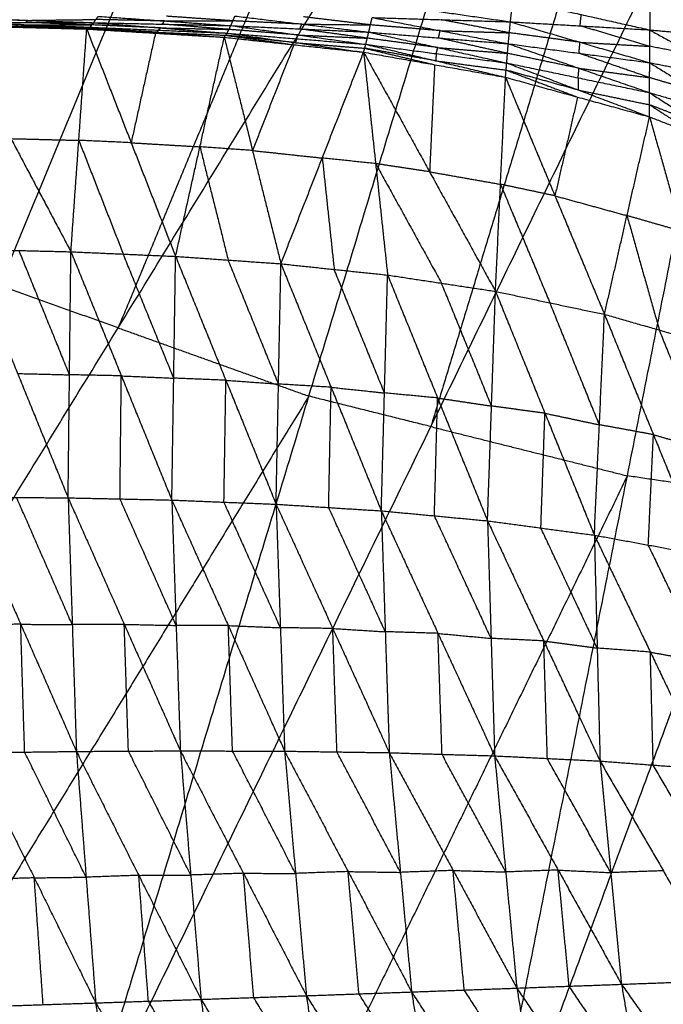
# Model space of a CAD drawing. Header units: millimetres. Extents: x -106 to 110, y -96 to 120.
# Tile 538 of 656: x -11.29 to -4.59, y -27.66 to -17.42. Entities that reach past the tile are written whole.
import ezdxf

# ---------------------------------------------------------------- set-up
doc = ezdxf.new("R2010")
doc.units = ezdxf.units.MM
doc.header["$MEASUREMENT"] = 0
doc.layers.add('Default', color=7, linetype='Continuous', true_color=0x000000)

msp = doc.modelspace()

# ---------------------------------------------------------------- linework, layer by layer
at = {"layer": 'Default'}
for points in [[(-22.026, -23.732, 3.809), (-16.386, -17.642, 3.779), (-10.746, -11.552, 3.749)], [(-18.414, -25.898, 3.809), (-14.58, -18.725, 3.779), (-10.746, -11.552, 3.749)], [(-9.564, -12.111, 3.749), (-11.48, -15.698, 3.764), (-13.397, -19.284, 3.779)], [(-18.414, -25.898, 3.809), (-13.397, -19.284, 3.779), (-8.381, -12.671, 3.749)], [(-14.606, -27.698, 3.809), (-11.494, -20.185, 3.779), (-8.381, -12.671, 3.749)], [(-7.15, -13.111, 3.749), (-8.706, -16.868, 3.764), (-10.262, -20.625, 3.779)], [(-14.606, -27.698, 3.809), (-10.262, -20.625, 3.779), (-5.918, -13.552, 3.749)], [(-10.64, -29.117, 3.809), (-8.279, -21.335, 3.779), (-5.918, -13.552, 3.749)], [(-4.65, -13.87, 3.749), (-5.83, -17.761, 3.764), (-7.011, -21.652, 3.779)], [(-10.64, -29.117, 3.809), (-7.011, -21.652, 3.779), (-3.381, -14.187, 3.749)], [(-6.554, -30.141, 3.809), (-4.968, -22.164, 3.779), (-3.381, -14.187, 3.749)], [(-6.554, -30.141, 3.809), (-3.674, -22.356, 3.779), (-0.793, -14.571, 3.749)], [(-6.184, -17.441, -0.362), (-6.171, -17.324, -0.346), (-6.158, -17.207, -0.329)], [(-6.158, -17.207, -0.329), (-5.447, -17.366, -0.427), (-4.736, -17.525, -0.526)], [(-4.736, -17.18, -0.479), (-4.736, -17.353, -0.503), (-4.736, -17.525, -0.526)], [(-4.736, -17.18, -0.479), (-4.272, -17.393, -0.562), (-3.808, -17.607, -0.645)], [(-7.579, -17.24, -0.207), (-6.882, -17.34, -0.285), (-6.184, -17.441, -0.362)], [(-11.886, -17.402, -0.014), (-11.201, -17.426, -0.03), (-10.516, -17.45, -0.045)], [(-10.516, -17.45, -0.045), (-10.493, -17.417, -0.051), (-10.47, -17.384, -0.058)], [(-10.47, -17.384, -0.058), (-9.781, -17.432, -0.083), (-9.091, -17.481, -0.108)], [(-9.069, -17.431, -0.118), (-9.414, -17.407, -0.105), (-9.759, -17.383, -0.093)], [(-9.091, -17.481, -0.108), (-9.069, -17.431, -0.118), (-9.048, -17.381, -0.128)], [(-9.048, -17.381, -0.128), (-8.352, -17.465, -0.163), (-7.657, -17.548, -0.198)], [(-7.639, -17.473, -0.214), (-7.987, -17.431, -0.196), (-8.335, -17.389, -0.178)], [(-7.657, -17.548, -0.198), (-7.639, -17.473, -0.214), (-7.622, -17.397, -0.229)], [(-7.622, -17.397, -0.229), (-6.914, -17.533, -0.273), (-6.206, -17.669, -0.317)], [(-7.622, -17.397, -0.229), (-6.903, -17.419, -0.295), (-6.184, -17.441, -0.362)], [(-5.46, -17.483, -0.444), (-5.454, -17.424, -0.436), (-5.447, -17.366, -0.427)], [(-12, -17.479, 0.034), (-11.377, -18.656, -0.892), (-10.753, -19.833, -1.817)], [(-12, -17.479, 0.034), (-11.295, -17.498, 0.033), (-10.589, -17.516, 0.032)], [(-11.278, -17.495, 0.025), (-11.631, -17.485, 0.025), (-11.984, -17.476, 0.026)], [(-11.968, -17.473, 0.017), (-11.278, -17.495, 0.025), (-10.589, -17.516, 0.032)], [(-11.968, -17.473, 0.017), (-11.262, -17.485, 0.005), (-10.556, -17.497, -0.007)], [(-11.243, -17.471, -0.007), (-11.596, -17.465, 0), (-11.949, -17.459, 0.006)], [(-11.93, -17.445, -0.006), (-11.243, -17.471, -0.007), (-10.556, -17.497, -0.007)], [(-11.93, -17.445, -0.006), (-11.223, -17.447, -0.025), (-10.516, -17.45, -0.045)], [(-11.201, -17.426, -0.03), (-11.555, -17.424, -0.02), (-11.908, -17.423, -0.01)], [(-11.262, -17.485, 0.005), (-11.27, -17.49, 0.015), (-11.278, -17.495, 0.025)], [(-11.278, -17.495, 0.025), (-10.925, -17.501, 0.019), (-10.572, -17.507, 0.012)], [(-11.262, -17.485, 0.005), (-11.252, -17.478, -0.001), (-11.243, -17.471, -0.007)], [(-11.243, -17.471, -0.007), (-10.889, -17.472, -0.016), (-10.536, -17.473, -0.026)], [(-11.223, -17.447, -0.025), (-11.212, -17.436, -0.028), (-11.201, -17.426, -0.03)], [(-10.536, -17.473, -0.026), (-10.879, -17.46, -0.026), (-11.223, -17.447, -0.025)], [(-11.201, -17.426, -0.03), (-10.847, -17.421, -0.041), (-10.493, -17.417, -0.051)], [(-10.589, -17.516, 0.032), (-10.572, -17.507, 0.012), (-10.556, -17.497, -0.007)], [(-10.572, -17.507, 0.012), (-10.223, -17.533, 0.022), (-9.874, -17.559, 0.032)], [(-9.857, -17.55, 0.012), (-10.215, -17.528, 0.012), (-10.572, -17.507, 0.012)], [(-10.556, -17.497, -0.007), (-10.536, -17.473, -0.026), (-10.516, -17.45, -0.045)], [(-10.556, -17.497, -0.007), (-9.857, -17.55, 0.012), (-9.159, -17.602, 0.031)], [(-10.556, -17.497, -0.007), (-9.842, -17.528, -0.027), (-9.128, -17.559, -0.048)], [(-9.822, -17.504, -0.046), (-10.179, -17.489, -0.036), (-10.536, -17.473, -0.026)], [(-10.516, -17.45, -0.045), (-9.822, -17.504, -0.046), (-9.128, -17.559, -0.048)], [(-10.516, -17.45, -0.045), (-9.804, -17.465, -0.076), (-9.091, -17.481, -0.108)], [(-9.781, -17.432, -0.083), (-10.137, -17.425, -0.067), (-10.493, -17.417, -0.051)], [(-9.842, -17.528, -0.027), (-9.832, -17.516, -0.037), (-9.822, -17.504, -0.046)], [(-9.822, -17.504, -0.046), (-9.466, -17.512, -0.062), (-9.11, -17.52, -0.078)], [(-9.804, -17.465, -0.076), (-9.792, -17.449, -0.08), (-9.781, -17.432, -0.083)], [(-9.11, -17.52, -0.078), (-9.457, -17.493, -0.077), (-9.804, -17.465, -0.076)], [(-9.781, -17.432, -0.083), (-9.425, -17.432, -0.1), (-9.069, -17.431, -0.118)], [(-9.128, -17.559, -0.048), (-9.11, -17.52, -0.078), (-9.091, -17.481, -0.108)], [(-9.091, -17.481, -0.108), (-8.389, -17.578, -0.106), (-7.687, -17.675, -0.105)], [(-9.091, -17.481, -0.108), (-8.374, -17.515, -0.153), (-7.657, -17.548, -0.198)], [(-8.352, -17.465, -0.163), (-8.711, -17.448, -0.141), (-9.069, -17.431, -0.118)], [(-8.374, -17.515, -0.153), (-8.363, -17.49, -0.158), (-8.352, -17.465, -0.163)], [(-7.672, -17.611, -0.152), (-8.023, -17.563, -0.152), (-8.374, -17.515, -0.153)], [(-8.352, -17.465, -0.163), (-7.996, -17.469, -0.188), (-7.639, -17.473, -0.214)], [(-6.914, -17.533, -0.273), (-7.277, -17.503, -0.243), (-7.639, -17.473, -0.214)], [(-6.195, -17.555, -0.34), (-6.549, -17.487, -0.318), (-6.903, -17.419, -0.295)], [(-6.206, -17.669, -0.317), (-6.195, -17.555, -0.34), (-6.184, -17.441, -0.362)], [(-6.184, -17.441, -0.362), (-5.46, -17.654, -0.413), (-4.736, -17.866, -0.464)], [(-6.184, -17.441, -0.362), (-5.46, -17.483, -0.444), (-4.736, -17.525, -0.526)], [(-4.736, -17.696, -0.495), (-5.098, -17.589, -0.469), (-5.46, -17.483, -0.444)], [(-10.753, -19.833, -1.817), (-10.671, -18.674, -0.893), (-10.589, -17.516, 0.032)], [(-10.589, -17.516, 0.032), (-10.127, -18.699, -0.877), (-9.665, -19.881, -1.786)], [(-10.589, -17.516, 0.032), (-9.874, -17.559, 0.032), (-9.159, -17.602, 0.031)], [(-9.874, -17.559, 0.032), (-10.001, -18.129, -0.423), (-10.127, -18.699, -0.877)], [(-9.842, -17.528, -0.027), (-9.85, -17.539, -0.008), (-9.857, -17.55, 0.012)], [(-9.857, -17.55, 0.012), (-9.501, -17.565, 0.002), (-9.144, -17.581, -0.008)], [(-9.665, -19.881, -1.786), (-9.412, -18.741, -0.878), (-9.159, -17.602, 0.031)], [(-9.159, -17.602, 0.031), (-9.144, -17.581, -0.008), (-9.128, -17.559, -0.048)], [(-9.159, -17.602, 0.031), (-8.865, -18.78, -0.857), (-8.57, -19.958, -1.745)], [(-9.159, -17.602, 0.031), (-8.435, -17.68, 0.03), (-7.71, -17.757, 0.03)], [(-9.144, -17.581, -0.008), (-8.789, -17.63, 0.011), (-8.435, -17.68, 0.03)], [(-8.419, -17.658, -0.009), (-8.781, -17.619, -0.009), (-9.144, -17.581, -0.008)], [(-9.128, -17.559, -0.048), (-8.419, -17.658, -0.009), (-7.71, -17.757, 0.03)], [(-9.128, -17.559, -0.048), (-8.408, -17.617, -0.076), (-7.687, -17.675, -0.105)], [(-8.389, -17.578, -0.106), (-8.749, -17.549, -0.092), (-9.11, -17.52, -0.078)], [(-8.408, -17.617, -0.076), (-8.413, -17.638, -0.043), (-8.419, -17.658, -0.009)], [(-8.408, -17.617, -0.076), (-8.398, -17.597, -0.091), (-8.389, -17.578, -0.106)], [(-8.389, -17.578, -0.106), (-8.03, -17.595, -0.129), (-7.672, -17.611, -0.152)], [(-7.687, -17.675, -0.105), (-7.672, -17.611, -0.152), (-7.657, -17.548, -0.198)], [(-6.94, -17.709, -0.19), (-7.306, -17.66, -0.171), (-7.672, -17.611, -0.152)], [(-7.657, -17.548, -0.198), (-6.94, -17.709, -0.19), (-6.222, -17.869, -0.181)], [(-7.657, -17.548, -0.198), (-6.931, -17.609, -0.258), (-6.206, -17.669, -0.317)], [(-6.931, -17.609, -0.258), (-6.923, -17.571, -0.266), (-6.914, -17.533, -0.273)], [(-6.214, -17.769, -0.249), (-6.573, -17.689, -0.254), (-6.931, -17.609, -0.258)], [(-6.914, -17.533, -0.273), (-6.554, -17.544, -0.306), (-6.195, -17.555, -0.34)], [(-5.46, -17.654, -0.413), (-5.828, -17.604, -0.376), (-6.195, -17.555, -0.34)], [(-4.736, -17.866, -0.464), (-4.736, -17.696, -0.495), (-4.736, -17.525, -0.526)], [(-4.736, -17.525, -0.526), (-4.272, -17.566, -0.585), (-3.808, -17.607, -0.645)], [(-4.736, -17.525, -0.526), (-4.266, -17.786, -0.548), (-3.796, -18.048, -0.571)], [(-8.435, -17.68, 0.03), (-8.65, -18.23, -0.413), (-8.865, -18.78, -0.857)], [(-8.419, -17.658, -0.009), (-8.059, -17.687, -0.023), (-7.698, -17.716, -0.038)], [(-7.71, -17.757, 0.03), (-7.698, -17.716, -0.038), (-7.687, -17.675, -0.105)], [(-7.698, -17.716, -0.038), (-7.335, -17.802, -0.004), (-6.972, -17.887, 0.03)], [(-6.961, -17.846, -0.038), (-7.33, -17.781, -0.038), (-7.698, -17.716, -0.038)], [(-7.687, -17.675, -0.105), (-6.961, -17.846, -0.038), (-6.235, -18.018, 0.03)], [(-7.687, -17.675, -0.105), (-6.955, -17.772, -0.143), (-6.222, -17.869, -0.181)], [(-6.955, -17.772, -0.143), (-6.947, -17.74, -0.167), (-6.94, -17.709, -0.19)], [(-6.94, -17.709, -0.19), (-6.577, -17.739, -0.22), (-6.214, -17.769, -0.249)], [(-6.222, -17.869, -0.181), (-6.214, -17.769, -0.249), (-6.206, -17.669, -0.317)], [(-6.206, -17.669, -0.317), (-5.471, -17.924, -0.296), (-4.737, -18.178, -0.275)], [(-6.206, -17.669, -0.317), (-5.471, -17.768, -0.391), (-4.736, -17.866, -0.464)], [(-5.471, -17.768, -0.391), (-5.466, -17.711, -0.402), (-5.46, -17.654, -0.413)], [(-5.46, -17.654, -0.413), (-5.098, -17.675, -0.454), (-4.736, -17.696, -0.495)], [(-4.266, -17.786, -0.548), (-4.501, -17.741, -0.522), (-4.736, -17.696, -0.495)], [(-8.57, -19.958, -1.745), (-8.14, -18.858, -0.858), (-7.71, -17.757, 0.03)], [(-7.71, -17.757, 0.03), (-7.585, -18.916, -0.832), (-7.461, -20.075, -1.694)], [(-7.71, -17.757, 0.03), (-7.024, -19.001, -0.801), (-6.339, -20.245, -1.631)], [(-7.71, -17.757, 0.03), (-6.972, -17.887, 0.03), (-6.235, -18.018, 0.03)], [(-6.955, -17.772, -0.143), (-6.958, -17.809, -0.091), (-6.961, -17.846, -0.038)], [(-5.471, -17.924, -0.296), (-5.843, -17.846, -0.273), (-6.214, -17.769, -0.249)], [(-4.736, -18.022, -0.37), (-5.104, -17.895, -0.38), (-5.471, -17.768, -0.391)], [(-6.972, -17.887, 0.03), (-6.998, -18.444, -0.385), (-7.024, -19.001, -0.801)], [(-6.961, -17.846, -0.038), (-6.595, -17.895, -0.057), (-6.229, -17.943, -0.076)], [(-6.235, -18.018, 0.03), (-6.229, -17.943, -0.076), (-6.222, -17.869, -0.181)], [(-6.222, -17.869, -0.181), (-5.48, -18.15, -0.076), (-4.737, -18.43, 0.03)], [(-6.222, -17.869, -0.181), (-5.48, -18.024, -0.228), (-4.737, -18.178, -0.275)], [(-5.48, -18.024, -0.228), (-5.475, -17.974, -0.262), (-5.471, -17.924, -0.296)], [(-5.471, -17.924, -0.296), (-5.104, -17.973, -0.333), (-4.736, -18.022, -0.37)], [(-4.737, -18.178, -0.275), (-4.736, -18.022, -0.37), (-4.736, -17.866, -0.464)], [(-4.736, -17.866, -0.464), (-4.266, -17.957, -0.518), (-3.796, -18.048, -0.571)], [(-4.736, -17.866, -0.464), (-4.258, -18.163, -0.404), (-3.78, -18.459, -0.344)], [(-6.339, -20.245, -1.631), (-6.287, -19.131, -0.801), (-6.235, -18.018, 0.03)], [(-6.235, -18.018, 0.03), (-5.721, -19.251, -0.765), (-5.206, -20.484, -1.559)], [(-6.235, -18.018, 0.03), (-5.486, -18.224, 0.03), (-4.737, -18.43, 0.03)], [(-6.229, -17.943, -0.076), (-5.857, -18.084, -0.023), (-5.486, -18.224, 0.03)], [(-5.48, -18.15, -0.076), (-5.854, -18.047, -0.076), (-6.229, -17.943, -0.076)], [(-5.48, -18.024, -0.228), (-5.48, -18.087, -0.152), (-5.48, -18.15, -0.076)], [(-4.258, -18.163, -0.404), (-4.497, -18.092, -0.387), (-4.736, -18.022, -0.37)], [(-5.486, -18.224, 0.03), (-5.603, -18.737, -0.368), (-5.721, -19.251, -0.765)], [(-5.48, -18.15, -0.076), (-5.108, -18.227, -0.099), (-4.737, -18.304, -0.123)], [(-4.737, -18.43, 0.03), (-4.737, -18.304, -0.123), (-4.737, -18.178, -0.275)], [(-4.737, -18.178, -0.275), (-4.258, -18.319, -0.309), (-3.78, -18.459, -0.344)], [(-4.737, -18.178, -0.275), (-4.249, -18.492, -0.122), (-3.761, -18.807, 0.03)], [(-4.737, -18.304, -0.123), (-4.493, -18.461, -0.046), (-4.249, -18.619, 0.03)], [(-4.249, -18.492, -0.122), (-4.493, -18.398, -0.123), (-4.737, -18.304, -0.123)], [(-5.206, -20.484, -1.559), (-4.972, -19.457, -0.765), (-4.737, -18.43, 0.03)], [(-4.737, -18.43, 0.03), (-4.401, -19.621, -0.724), (-4.064, -20.811, -1.477)], [(-4.737, -18.43, 0.03), (-4.249, -18.619, 0.03), (-3.761, -18.807, 0.03)], [(-11.377, -18.656, -0.892), (-11.024, -18.665, -0.892), (-10.671, -18.674, -0.893)], [(-10.671, -18.674, -0.893), (-10.44, -19.266, -1.347), (-10.209, -19.857, -1.802)], [(-10.127, -18.699, -0.877), (-10.399, -18.686, -0.885), (-10.671, -18.674, -0.893)], [(-10.127, -18.699, -0.877), (-9.77, -18.72, -0.877), (-9.412, -18.741, -0.878)], [(-9.412, -18.741, -0.878), (-9.265, -19.33, -1.322), (-9.118, -19.919, -1.766)], [(-8.865, -18.78, -0.857), (-9.139, -18.761, -0.867), (-9.412, -18.741, -0.878)], [(-8.865, -18.78, -0.857), (-8.503, -18.819, -0.857), (-8.14, -18.858, -0.858)], [(-8.14, -18.858, -0.858), (-8.078, -19.437, -1.289), (-8.016, -20.017, -1.719)], [(-7.585, -18.916, -0.832), (-7.863, -18.887, -0.845), (-8.14, -18.858, -0.858)], [(-7.585, -18.916, -0.832), (-7.242, -19.538, -1.247), (-6.9, -20.16, -1.663)], [(-7.024, -19.001, -0.801), (-7.305, -18.959, -0.816), (-7.585, -18.916, -0.832)], [(-7.024, -19.001, -0.801), (-6.655, -19.066, -0.801), (-6.287, -19.131, -0.801)], [(-6.287, -19.131, -0.801), (-6.03, -19.748, -1.198), (-5.773, -20.365, -1.595)], [(-5.721, -19.251, -0.765), (-6.004, -19.191, -0.783), (-6.287, -19.131, -0.801)], [(-5.721, -19.251, -0.765), (-5.346, -19.354, -0.765), (-4.972, -19.457, -0.765)], [(-4.972, -19.457, -0.765), (-4.804, -20.053, -1.141), (-4.635, -20.648, -1.518)], [(-4.401, -19.621, -0.724), (-4.686, -19.539, -0.744), (-4.972, -19.457, -0.765)], [(-11.832, -19.807, -1.839), (-11.307, -21.1, -2.322), (-10.782, -22.393, -2.805)], [(-11.832, -19.807, -1.839), (-11.293, -19.82, -1.828), (-10.753, -19.833, -1.817)], [(-10.768, -21.113, -2.311), (-11.03, -20.466, -2.07), (-11.293, -19.82, -1.828)], [(-10.782, -22.393, -2.805), (-10.768, -21.113, -2.311), (-10.753, -19.833, -1.817)], [(-10.753, -19.833, -1.817), (-10.229, -21.124, -2.29), (-9.704, -22.416, -2.762)], [(-10.753, -19.833, -1.817), (-10.209, -19.857, -1.802), (-9.665, -19.881, -1.786)], [(-9.684, -21.148, -2.274), (-9.947, -20.503, -2.038), (-10.209, -19.857, -1.802)], [(-9.704, -22.416, -2.762), (-9.684, -21.148, -2.274), (-9.665, -19.881, -1.786)], [(-9.665, -19.881, -1.786), (-9.142, -21.17, -2.245), (-8.62, -22.459, -2.703)], [(-9.665, -19.881, -1.786), (-9.118, -19.919, -1.766), (-8.57, -19.958, -1.745)], [(-8.595, -21.209, -2.224), (-8.856, -20.564, -1.995), (-9.118, -19.919, -1.766)], [(-8.62, -22.459, -2.703), (-8.595, -21.209, -2.224), (-8.57, -19.958, -1.745)], [(-8.57, -19.958, -1.745), (-8.048, -21.243, -2.187), (-7.526, -22.528, -2.628)], [(-8.57, -19.958, -1.745), (-8.016, -20.017, -1.719), (-7.461, -20.075, -1.694)], [(-7.493, -21.302, -2.161), (-7.755, -20.659, -1.94), (-8.016, -20.017, -1.719)], [(-7.526, -22.528, -2.628), (-7.493, -21.302, -2.161), (-7.461, -20.075, -1.694)], [(-7.461, -20.075, -1.694), (-6.941, -21.354, -2.115), (-6.422, -22.632, -2.536)], [(-7.461, -20.075, -1.694), (-6.9, -20.16, -1.663), (-6.339, -20.245, -1.631)], [(-6.38, -21.438, -2.084), (-6.64, -20.799, -1.873), (-6.9, -20.16, -1.663)], [(-10.262, -20.625, 3.779), (-10.878, -20.405, 3.779), (-11.494, -20.185, 3.779)], [(-6.422, -22.632, -2.536), (-6.38, -21.438, -2.084), (-6.339, -20.245, -1.631)], [(-6.339, -20.245, -1.631), (-5.825, -21.513, -2.03), (-5.311, -22.781, -2.429)], [(-6.339, -20.245, -1.631), (-5.773, -20.365, -1.595), (-5.206, -20.484, -1.559)], [(-5.259, -21.633, -1.994), (-5.516, -20.999, -1.795), (-5.773, -20.365, -1.595)], [(-5.311, -22.781, -2.429), (-5.259, -21.633, -1.994), (-5.206, -20.484, -1.559)], [(-5.206, -20.484, -1.559), (-4.697, -21.736, -1.933), (-4.188, -22.987, -2.306)], [(-5.206, -20.484, -1.559), (-4.635, -20.648, -1.518), (-4.064, -20.811, -1.477)], [(-10.262, -20.625, 3.779), (-9.271, -20.98, 3.779), (-8.279, -21.335, 3.779)], [(-4.126, -21.899, -1.891), (-4.381, -21.274, -1.705), (-4.635, -20.648, -1.518)], [(-11.307, -21.1, -2.322), (-11.037, -21.106, -2.317), (-10.768, -21.113, -2.311)], [(-10.229, -21.124, -2.29), (-10.498, -21.118, -2.301), (-10.768, -21.113, -2.311)], [(-10.243, -22.404, -2.784), (-10.236, -21.764, -2.537), (-10.229, -21.124, -2.29)], [(-10.229, -21.124, -2.29), (-9.956, -21.136, -2.282), (-9.684, -21.148, -2.274)], [(-9.142, -21.17, -2.245), (-9.413, -21.159, -2.26), (-9.684, -21.148, -2.274)], [(-9.162, -22.438, -2.733), (-9.152, -21.804, -2.489), (-9.142, -21.17, -2.245)], [(-9.142, -21.17, -2.245), (-8.869, -21.189, -2.235), (-8.595, -21.209, -2.224)], [(-8.048, -21.243, -2.187), (-8.322, -21.226, -2.206), (-8.595, -21.209, -2.224)], [(-8.073, -22.494, -2.666), (-8.061, -21.868, -2.426), (-8.048, -21.243, -2.187)], [(-8.048, -21.243, -2.187), (-7.771, -21.272, -2.174), (-7.493, -21.302, -2.161)], [(-6.941, -21.354, -2.115), (-7.217, -21.328, -2.138), (-7.493, -21.302, -2.161)], [(-8.279, -21.335, 3.779), (-10.451, -24.871, 3.794), (-12.623, -28.408, 3.809)], [(-7.011, -21.652, 3.779), (-7.645, -21.494, 3.779), (-8.279, -21.335, 3.779)], [(-6.974, -22.58, -2.582), (-6.958, -21.967, -2.349), (-6.941, -21.354, -2.115)], [(-6.941, -21.354, -2.115), (-6.661, -21.396, -2.1), (-6.38, -21.438, -2.084)], [(-5.825, -21.513, -2.03), (-6.103, -21.476, -2.057), (-6.38, -21.438, -2.084)], [(-5.867, -22.707, -2.483), (-5.846, -22.11, -2.257), (-5.825, -21.513, -2.03)], [(-5.825, -21.513, -2.03), (-5.542, -21.573, -2.012), (-5.259, -21.633, -1.994)], [(-7.011, -21.652, 3.779), (-5.989, -21.908, 3.779), (-4.968, -22.164, 3.779)], [(-4.697, -21.736, -1.933), (-4.978, -21.684, -1.964), (-5.259, -21.633, -1.994)], [(-4.75, -22.884, -2.368), (-4.724, -22.31, -2.15), (-4.697, -21.736, -1.933)], [(-4.697, -21.736, -1.933), (-4.412, -21.817, -1.912), (-4.126, -21.899, -1.891)], [(-4.968, -22.164, 3.779), (-6.782, -25.897, 3.794), (-8.597, -29.629, 3.809)], [(-3.674, -22.356, 3.779), (-4.321, -22.26, 3.779), (-4.968, -22.164, 3.779)], [(-11.854, -22.385, -2.835), (-11.318, -22.389, -2.82), (-10.782, -22.393, -2.805)], [(-11.854, -22.385, -2.835), (-11.275, -23.708, -2.937), (-10.696, -25.031, -3.038)], [(-10.739, -23.712, -2.922), (-11.029, -23.05, -2.871), (-11.318, -22.389, -2.82)], [(-10.782, -22.393, -2.805), (-10.739, -23.712, -2.922), (-10.696, -25.031, -3.038)], [(-10.782, -22.393, -2.805), (-10.243, -22.404, -2.784), (-9.704, -22.416, -2.762)], [(-10.782, -22.393, -2.805), (-10.199, -23.709, -2.9), (-9.615, -25.025, -2.995)], [(-9.659, -23.72, -2.879), (-9.951, -23.062, -2.831), (-10.243, -22.404, -2.784)], [(-9.704, -22.416, -2.762), (-9.659, -23.72, -2.879), (-9.615, -25.025, -2.995)], [(-9.704, -22.416, -2.762), (-9.162, -22.438, -2.733), (-8.62, -22.459, -2.703)], [(-9.704, -22.416, -2.762), (-9.117, -23.722, -2.848), (-8.531, -25.028, -2.935)], [(-8.575, -23.744, -2.819), (-8.869, -23.091, -2.776), (-9.162, -22.438, -2.733)], [(-8.62, -22.459, -2.703), (-8.575, -23.744, -2.819), (-8.531, -25.028, -2.935)], [(-8.62, -22.459, -2.703), (-8.073, -22.494, -2.666), (-7.526, -22.528, -2.628)], [(-8.62, -22.459, -2.703), (-8.031, -23.752, -2.78), (-7.443, -25.044, -2.856)], [(-7.485, -23.786, -2.742), (-7.779, -23.14, -2.704), (-8.073, -22.494, -2.666)], [(-7.526, -22.528, -2.628), (-7.485, -23.786, -2.742), (-7.443, -25.044, -2.856)], [(-7.526, -22.528, -2.628), (-6.974, -22.58, -2.582), (-6.422, -22.632, -2.536)], [(-7.526, -22.528, -2.628), (-6.937, -23.803, -2.694), (-6.348, -25.077, -2.76)], [(-6.385, -23.855, -2.648), (-6.679, -23.217, -2.615), (-6.974, -22.58, -2.582)], [(-6.422, -22.632, -2.536), (-6.385, -23.855, -2.648), (-6.348, -25.077, -2.76)], [(-6.422, -22.632, -2.536), (-5.867, -22.707, -2.483), (-5.311, -22.781, -2.429)], [(-6.422, -22.632, -2.536), (-5.837, -23.882, -2.591), (-5.252, -25.131, -2.646)], [(-5.282, -23.956, -2.538), (-5.574, -23.331, -2.51), (-5.867, -22.707, -2.483)], [(-5.311, -22.781, -2.429), (-5.282, -23.956, -2.538), (-5.252, -25.131, -2.646)], [(-5.311, -22.781, -2.429), (-4.75, -22.884, -2.368), (-4.188, -22.987, -2.306)], [(-5.311, -22.781, -2.429), (-4.729, -23.998, -2.472), (-4.146, -25.214, -2.514)], [(-4.167, -24.101, -2.41), (-4.458, -23.492, -2.389), (-4.75, -22.884, -2.368)], [(-11.275, -23.708, -2.937), (-11.544, -23.711, -2.944), (-11.814, -23.715, -2.951)], [(-11.234, -25.038, -3.052), (-11.255, -24.373, -2.994), (-11.275, -23.708, -2.937)], [(-11.275, -23.708, -2.937), (-11.007, -23.71, -2.929), (-10.739, -23.712, -2.922)], [(-10.199, -23.709, -2.9), (-10.469, -23.71, -2.911), (-10.739, -23.712, -2.922)], [(-10.155, -25.028, -3.017), (-10.177, -24.368, -2.958), (-10.199, -23.709, -2.9)], [(-10.199, -23.709, -2.9), (-9.929, -23.715, -2.889), (-9.659, -23.72, -2.879)], [(-9.117, -23.722, -2.848), (-9.388, -23.721, -2.864), (-9.659, -23.72, -2.879)], [(-9.073, -25.027, -2.965), (-9.095, -24.374, -2.907), (-9.117, -23.722, -2.848)], [(-9.117, -23.722, -2.848), (-8.846, -23.733, -2.834), (-8.575, -23.744, -2.819)], [(-8.031, -23.752, -2.78), (-8.303, -23.748, -2.799), (-8.575, -23.744, -2.819)], [(-7.987, -25.036, -2.895), (-8.009, -24.394, -2.838), (-8.031, -23.752, -2.78)], [(-8.031, -23.752, -2.78), (-7.758, -23.769, -2.761), (-7.485, -23.786, -2.742)], [(-6.937, -23.803, -2.694), (-7.211, -23.794, -2.718), (-7.485, -23.786, -2.742)], [(-6.895, -25.061, -2.808), (-6.916, -24.432, -2.751), (-6.937, -23.803, -2.694)], [(-6.937, -23.803, -2.694), (-6.661, -23.829, -2.671), (-6.385, -23.855, -2.648)], [(-5.837, -23.882, -2.591), (-6.111, -23.868, -2.62), (-6.385, -23.855, -2.648)], [(-5.8, -25.104, -2.703), (-5.818, -24.493, -2.647), (-5.837, -23.882, -2.591)], [(-5.837, -23.882, -2.591), (-5.559, -23.919, -2.564), (-5.282, -23.956, -2.538)], [(-4.729, -23.998, -2.472), (-5.005, -23.977, -2.505), (-5.282, -23.956, -2.538)], [(-4.699, -25.173, -2.58), (-4.714, -24.585, -2.526), (-4.729, -23.998, -2.472)], [(-4.729, -23.998, -2.472), (-4.448, -24.049, -2.441), (-4.167, -24.101, -2.41)], [(-11.773, -25.044, -3.066), (-11.234, -25.038, -3.052), (-10.696, -25.031, -3.038)], [(-11.773, -25.044, -3.066), (-11.134, -26.346, -2.893), (-10.495, -27.647, -2.719)], [(-10.595, -26.339, -2.879), (-10.915, -25.688, -2.965), (-11.234, -25.038, -3.052)], [(-10.696, -25.031, -3.038), (-10.155, -25.028, -3.017), (-9.615, -25.025, -2.995)], [(-10.696, -25.031, -3.038), (-10.595, -26.339, -2.879), (-10.495, -27.647, -2.719)], [(-10.696, -25.031, -3.038), (-10.048, -26.32, -2.859), (-9.4, -27.61, -2.679)], [(-9.507, -26.317, -2.837), (-9.831, -25.673, -2.927), (-10.155, -25.028, -3.017)], [(-9.615, -25.025, -2.995), (-9.507, -26.317, -2.837), (-9.4, -27.61, -2.679)], [(-9.615, -25.025, -2.995), (-9.073, -25.027, -2.965), (-8.531, -25.028, -2.935)], [(-9.615, -25.025, -2.995), (-8.96, -26.299, -2.809), (-8.305, -27.572, -2.623)], [(-8.418, -26.3, -2.779), (-8.746, -25.663, -2.872), (-9.073, -25.027, -2.965)], [(-8.531, -25.028, -2.935), (-8.418, -26.3, -2.779), (-8.305, -27.572, -2.623)], [(-8.531, -25.028, -2.935), (-7.987, -25.036, -2.895), (-7.443, -25.044, -2.856)], [(-8.531, -25.028, -2.935), (-7.871, -26.281, -2.743), (-7.211, -27.533, -2.552)], [(-7.327, -26.289, -2.704), (-7.657, -25.662, -2.8), (-7.987, -25.036, -2.895)], [(-7.443, -25.044, -2.856), (-7.327, -26.289, -2.704), (-7.211, -27.533, -2.552)], [(-7.443, -25.044, -2.856), (-6.895, -25.061, -2.808), (-6.348, -25.077, -2.76)], [(-7.443, -25.044, -2.856), (-6.78, -26.269, -2.66), (-6.117, -27.493, -2.464)], [(-6.233, -26.285, -2.612), (-6.564, -25.673, -2.71), (-6.895, -25.061, -2.808)], [(-6.348, -25.077, -2.76), (-6.233, -26.285, -2.612), (-6.117, -27.493, -2.464)], [(-6.348, -25.077, -2.76), (-5.8, -25.104, -2.703), (-5.252, -25.131, -2.646)], [(-6.348, -25.077, -2.76), (-5.688, -26.265, -2.56), (-5.029, -27.453, -2.361)], [(-5.14, -26.292, -2.503), (-5.47, -25.698, -2.603), (-5.8, -25.104, -2.703)], [(-5.252, -25.131, -2.646), (-5.14, -26.292, -2.503), (-5.029, -27.453, -2.361)], [(-5.252, -25.131, -2.646), (-4.699, -25.173, -2.58), (-4.146, -25.214, -2.514)], [(-5.252, -25.131, -2.646), (-4.594, -26.273, -2.444), (-3.937, -27.414, -2.242)], [(-4.041, -26.314, -2.378), (-4.37, -25.743, -2.479), (-4.699, -25.173, -2.58)], [(-10.048, -26.32, -2.859), (-10.321, -26.33, -2.869), (-10.595, -26.339, -2.879)], [(-10.048, -26.32, -2.859), (-9.778, -26.319, -2.848), (-9.507, -26.317, -2.837)], [(-9.947, -27.629, -2.699), (-9.998, -26.975, -2.779), (-10.048, -26.32, -2.859)], [(-8.96, -26.299, -2.809), (-9.234, -26.308, -2.823), (-9.507, -26.317, -2.837)], [(-8.853, -27.591, -2.651), (-8.906, -26.945, -2.73), (-8.96, -26.299, -2.809)], [(-8.96, -26.299, -2.809), (-8.689, -26.299, -2.794), (-8.418, -26.3, -2.779)], [(-7.871, -26.281, -2.743), (-8.145, -26.29, -2.761), (-8.418, -26.3, -2.779)], [(-7.758, -27.553, -2.588), (-7.815, -26.917, -2.665), (-7.871, -26.281, -2.743)], [(-7.871, -26.281, -2.743), (-7.599, -26.285, -2.724), (-7.327, -26.289, -2.704)], [(-6.78, -26.269, -2.66), (-7.054, -26.279, -2.682), (-7.327, -26.289, -2.704)], [(-6.664, -27.513, -2.508), (-6.722, -26.891, -2.584), (-6.78, -26.269, -2.66)], [(-6.78, -26.269, -2.66), (-6.506, -26.277, -2.636), (-6.233, -26.285, -2.612)], [(-5.688, -26.265, -2.56), (-5.96, -26.275, -2.586), (-6.233, -26.285, -2.612)], [(-5.573, -27.473, -2.412), (-5.631, -26.869, -2.486), (-5.688, -26.265, -2.56)], [(-5.688, -26.265, -2.56), (-5.414, -26.278, -2.532), (-5.14, -26.292, -2.503)], [(-4.594, -26.273, -2.444), (-4.867, -26.282, -2.474), (-5.14, -26.292, -2.503)], [(-11.134, -26.346, -2.893), (-11.407, -26.355, -2.899), (-11.681, -26.364, -2.906)], [(-11.134, -26.346, -2.893), (-10.865, -26.342, -2.886), (-10.595, -26.339, -2.879)], [(-11.042, -27.665, -2.732), (-11.088, -27.006, -2.813), (-11.134, -26.346, -2.893)], [(-5.029, -27.453, -2.361), (-4.483, -27.433, -2.301), (-3.937, -27.414, -2.242)], [(-8.305, -27.572, -2.623), (-7.758, -27.553, -2.588), (-7.211, -27.533, -2.552)], [(-7.022, -28.734, -2.077), (-7.39, -28.143, -2.332), (-7.758, -27.553, -2.588)], [(-7.211, -27.533, -2.552), (-6.664, -27.513, -2.508), (-6.117, -27.493, -2.464)], [(-7.211, -27.533, -2.552), (-7.022, -28.734, -2.077), (-6.832, -29.934, -1.603)], [(-7.211, -27.533, -2.552), (-6.471, -28.678, -2.048), (-5.731, -29.824, -1.545)], [(-5.924, -28.659, -2.004), (-6.294, -28.086, -2.256), (-6.664, -27.513, -2.508)], [(-6.117, -27.493, -2.464), (-5.573, -27.473, -2.412), (-5.029, -27.453, -2.361)], [(-6.117, -27.493, -2.464), (-5.924, -28.659, -2.004), (-5.731, -29.824, -1.545)], [(-6.117, -27.493, -2.464), (-5.38, -28.592, -1.971), (-4.642, -29.692, -1.477)], [(-4.835, -28.572, -1.919), (-5.204, -28.023, -2.166), (-5.573, -27.473, -2.412)], [(-5.029, -27.453, -2.361), (-4.835, -28.572, -1.919), (-4.642, -29.692, -1.477)], [(-5.029, -27.453, -2.361), (-4.295, -28.495, -1.88), (-3.562, -29.537, -1.4)], [(-11.589, -27.684, -2.746), (-11.042, -27.665, -2.732), (-10.495, -27.647, -2.719)], [(-10.495, -27.647, -2.719), (-9.947, -27.629, -2.699), (-9.4, -27.61, -2.679)], [(-10.495, -27.647, -2.719), (-10.337, -28.909, -2.217), (-10.179, -30.171, -1.715)], [(-10.495, -27.647, -2.719), (-9.777, -28.876, -2.203), (-9.058, -30.105, -1.688)], [(-9.229, -28.857, -2.183), (-9.588, -28.243, -2.441), (-9.947, -27.629, -2.699)], [(-9.4, -27.61, -2.679), (-8.853, -27.591, -2.651), (-8.305, -27.572, -2.623)], [(-9.4, -27.61, -2.679), (-9.229, -28.857, -2.183), (-9.058, -30.105, -1.688)], [(-9.4, -27.61, -2.679), (-8.671, -28.819, -2.165), (-7.942, -30.027, -1.65)], [(-8.123, -28.8, -2.137), (-8.488, -28.195, -2.394), (-8.853, -27.591, -2.651)], [(-8.305, -27.572, -2.623), (-8.123, -28.8, -2.137), (-7.942, -30.027, -1.65)], [(-8.305, -27.572, -2.623), (-7.569, -28.753, -2.113), (-6.832, -29.934, -1.603)]]:
    msp.add_open_spline(points, degree=2, dxfattribs=at)

doc.saveas('drawing.dxf')
